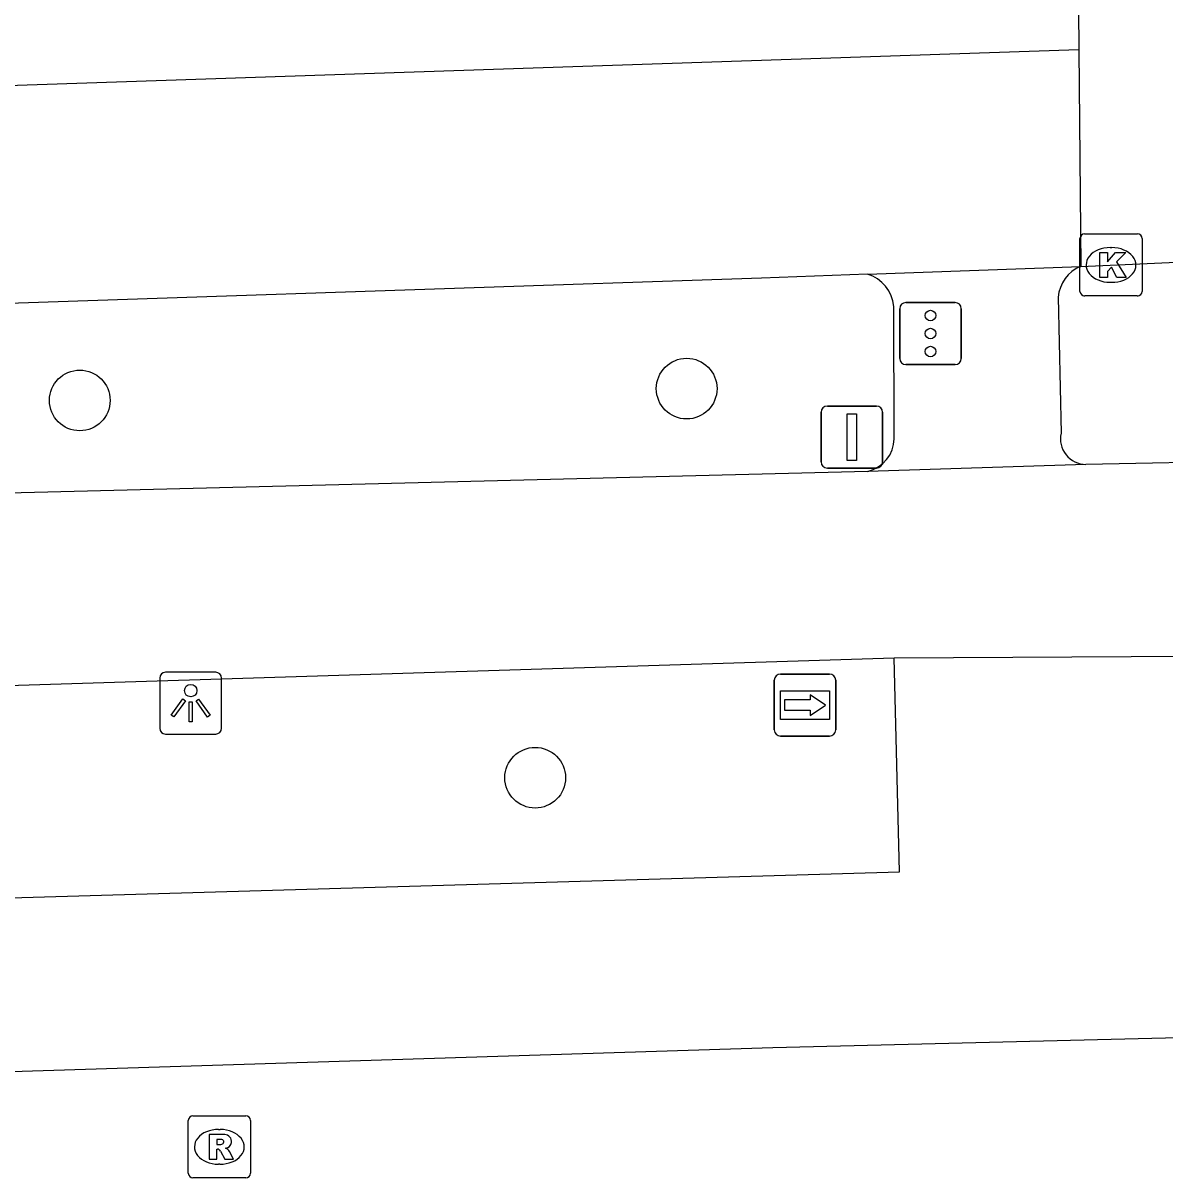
# Model space of a CAD drawing. Extents: x 161084 to 161928, y 385355 to 386522.
# Drawn here: x 161852.11 to 161870.5, y 386480.69 to 386499.3 of the extents above; entities that cross this region are included whole.
import ezdxf

# ---------------------------------------------------------------- set-up
doc = ezdxf.new("R2010")
doc.units = 0
for name, color, linetype in [('IMGEO_Boom', 7, 'Continuous'), ('IMGEO_Fietspad_gesloten', 7, 'Continuous'), ('IMGEO_Kolk', 7, 'Continuous'), ('IMGEO_Lichtpunt', 7, 'Continuous'), ('IMGEO_OVBaan_gesloten', 7, 'Continuous'), ('IMGEO_Rioolput', 7, 'Continuous'), ('IMGEO_Verkeersbordpaal', 7, 'Continuous'), ('IMGEO_Verkeersregelinstallatiepaal', 7, 'Continuous'), ('IMGEO_Voetpad_open', 7, 'Continuous'), ('IMGEO_Wegwijzer', 7, 'Continuous')]:
    doc.layers.add(name, color=color, linetype=linetype)

msp = doc.modelspace()

# ---------------------------------------------------------------- linework, layer by layer
at = {"layer": 'IMGEO_Boom'}
for centre in [(161862.798, 386493.408), (161853.019, 386493.218), (161860.357, 386487.138)]:
    msp.add_circle(centre, 0.489, dxfattribs=at)
at = {"layer": 'IMGEO_Fietspad_gesloten'}
for points in [[(161865.716, 386492.073), (161846.741, 386491.595), (161818.664, 386490.698), (161816.227, 386490.685)], [(161869.231, 386492.188), (161865.716, 386492.073)], [(161871.911, 386492.24), (161869.231, 386492.188)], [(161866.14, 386489.071), (161870.919, 386489.097)], [(161815.546, 386487.489), (161866.14, 386489.071)]]:
    msp.add_lwpolyline(points, dxfattribs=at)
at = {"layer": 'IMGEO_Kolk'}
for p, q in [((161869.135, 386494.975), (161869.135, 386495.827)), ((161869.21, 386495.901), (161870.062, 386495.901)), ((161870.136, 386495.827), (161870.136, 386494.975)), ((161869.623, 386495.681), (161869.648, 386495.681)), ((161869.646, 386495.121), (161869.621, 386495.121)), ((161870.062, 386494.901), (161869.21, 386494.901))]:
    msp.add_line(p, q, dxfattribs=at)
for points in [[(161869.135, 386494.975), (161869.135, 386495.827)], [(161869.21, 386495.901), (161870.062, 386495.901)], [(161870.136, 386495.827), (161870.136, 386494.975)], [(161869.456, 386495.601), (161869.579, 386495.601), (161869.579, 386495.45), (161869.709, 386495.601), (161869.873, 386495.601), (161869.727, 386495.45), (161869.88, 386495.201), (161869.728, 386495.201), (161869.643, 386495.365), (161869.579, 386495.298), (161869.579, 386495.201), (161869.456, 386495.201), (161869.456, 386495.601)], [(161870.062, 386494.901), (161869.21, 386494.901)]]:
    msp.add_lwpolyline(points, dxfattribs=at)
for centre, start, end in [((161869.212, 386495.825), 91.552, 178.448), ((161869.212, 386495.825), 91.552, 178.448), ((161870.06, 386495.825), 1.552, 88.448), ((161870.06, 386495.825), 1.552, 88.448), ((161869.212, 386494.977), 181.552, 268.448), ((161869.212, 386494.977), 181.552, 268.448), ((161870.06, 386494.977), 271.552, 358.448), ((161870.06, 386494.977), 271.552, 358.448)]:
    msp.add_arc(centre, 0.0765, start, end, dxfattribs=at)
for centre, major_axis, ratio, start_param, end_param in [((161869.622, 386495.401), (-0.387, 0.002), 0.722429, 4.712389, 7.853982), ((161869.647, 386495.401), (-0.39, 0.002), 0.717154, 1.570796, 4.712389)]:
    msp.add_ellipse(centre, major_axis=major_axis, ratio=ratio, start_param=start_param, end_param=end_param, dxfattribs=at)
at = {"layer": 'IMGEO_Lichtpunt'}
for p, q in [((161854.307, 386488.743), (161854.307, 386487.936)), ((161854.307, 386488.743), (161854.307, 386487.936)), ((161855.209, 386488.838), (161854.401, 386488.838)), ((161855.209, 386488.838), (161854.401, 386488.838)), ((161855.303, 386487.936), (161855.303, 386488.743)), ((161855.303, 386487.936), (161855.303, 386488.743)), ((161854.401, 386487.842), (161855.209, 386487.842)), ((161854.401, 386487.842), (161855.209, 386487.842))]:
    msp.add_line(p, q, dxfattribs=at)
for points in [[(161854.681, 386488.407), (161854.72, 386488.379), (161854.532, 386488.117), (161854.494, 386488.144), (161854.681, 386488.407)], [(161854.783, 386488.359), (161854.83, 386488.359), (161854.83, 386488.037), (161854.783, 386488.037), (161854.783, 386488.359)], [(161854.893, 386488.379), (161854.931, 386488.406), (161855.118, 386488.144), (161855.079, 386488.116), (161854.893, 386488.379)]]:
    msp.add_lwpolyline(points, dxfattribs=at)
msp.add_circle((161854.806, 386488.541), 0.0994, dxfattribs=at)
for centre, start, end in [((161854.401, 386488.743), 90, 180), ((161854.401, 386488.743), 90, 180), ((161855.209, 386488.743), 0, 90), ((161855.209, 386488.743), 0, 90), ((161854.401, 386487.936), 180, 270), ((161854.401, 386487.936), 180, 270), ((161855.209, 386487.936), 270, 0), ((161855.209, 386487.936), 270, 360)]:
    msp.add_arc(centre, 0.0946, start, end, dxfattribs=at)
at = {"layer": 'IMGEO_OVBaan_gesloten'}
for points in [[(161869.088, 386502.145), (161869.118, 386498.87)], [(161869.118, 386498.87), (161783, 386495.974), (161632.308, 386490.629), (161540.956, 386487.327), (161514.225, 386486.399)], [(161869.118, 386498.87), (161869.149, 386495.379)], [(161869.149, 386495.379), (161871.879, 386495.5)], [(161865.711, 386495.253), (161864.004, 386495.189), (161848.673, 386494.673), (161836.748, 386494.218), (161807.028, 386493.106), (161790.121, 386492.546), (161785.969, 386492.332), (161781.92, 386492.209)], [(161865.711, 386495.253), (161869.149, 386495.379)]]:
    msp.add_lwpolyline(points, dxfattribs=at)
at = {"layer": 'IMGEO_Rioolput'}
for p, q in [((161854.842, 386481.689), (161855.694, 386481.689)), ((161854.767, 386480.763), (161854.767, 386481.615)), ((161855.255, 386481.469), (161855.28, 386481.469)), ((161855.768, 386481.615), (161855.768, 386480.763)), ((161855.278, 386480.909), (161855.253, 386480.909)), ((161855.694, 386480.689), (161854.842, 386480.689))]:
    msp.add_line(p, q, dxfattribs=at)
for points in [[(161854.842, 386481.689), (161855.694, 386481.689)], [(161854.767, 386480.763), (161854.767, 386481.615)], [(161855.768, 386481.615), (161855.768, 386480.763)], [(161855.356, 386481.387), (161855.104, 386481.389), (161855.104, 386480.989)], [(161855.282, 386481.308), (161855.228, 386481.308), (161855.228, 386481.227)], [(161855.104, 386480.989), (161855.228, 386480.989), (161855.228, 386481.151), (161855.239, 386481.151)], [(161855.228, 386481.227), (161855.28, 386481.227)], [(161855.286, 386481.122), (161855.357, 386480.989), (161855.497, 386480.989), (161855.432, 386481.115)], [(161855.694, 386480.689), (161854.842, 386480.689)]]:
    msp.add_lwpolyline(points, dxfattribs=at)
for centre, radius, start, end in [((161854.844, 386481.613), 0.0765, 91.552, 178.448), ((161854.844, 386481.613), 0.0765, 91.552, 178.448), ((161855.692, 386481.613), 0.0765, 1.552, 88.448), ((161855.692, 386481.613), 0.0765, 1.552, 88.448), ((161855.288, 386481.212), 0.0964, 77.0061, 93.1865), ((161855.302, 386481.269), 0.0378, 276.6634, 79.6772), ((161855.355, 386481.277), 0.109, 350.3612, 89.416), ((161855.238, 386481.098), 0.0533, 26.0293, 88.6989), ((161855.264, 386481.416), 0.19, 274.7715, 282.9687), ((161855.353, 386481.277), 0.112, 277.5842, 350.9817), ((161855.337, 386481.062), 0.108, 29.5134, 73.7905), ((161854.844, 386480.765), 0.0765, 181.552, 268.448), ((161854.844, 386480.765), 0.0765, 181.552, 268.448), ((161855.692, 386480.765), 0.0765, 271.552, 358.448), ((161855.692, 386480.765), 0.0765, 271.552, 358.448)]:
    msp.add_arc(centre, radius, start, end, dxfattribs=at)
for centre, major_axis, ratio, start_param, end_param in [((161855.254, 386481.189), (-0.387, 0.002), 0.722429, 4.712389, 7.853982), ((161855.279, 386481.189), (-0.39, 0.002), 0.717154, 1.570796, 4.712389)]:
    msp.add_ellipse(centre, major_axis=major_axis, ratio=ratio, start_param=start_param, end_param=end_param, dxfattribs=at)
at = {"layer": 'IMGEO_Verkeersbordpaal'}
for p, q in [((161864.965, 386492.227), (161864.965, 386493.027)), ((161864.965, 386493.027), (161864.965, 386492.227)), ((161865.065, 386493.127), (161865.855, 386493.127)), ((161865.855, 386493.127), (161865.065, 386493.127)), ((161865.955, 386493.027), (161865.955, 386492.227)), ((161865.955, 386492.227), (161865.955, 386493.027)), ((161865.855, 386492.127), (161865.065, 386492.127)), ((161865.065, 386492.127), (161865.855, 386492.127))]:
    msp.add_line(p, q, dxfattribs=at)
msp.add_lwpolyline([(161865.385, 386493.002), (161865.535, 386493.002), (161865.535, 386492.252), (161865.385, 386492.252), (161865.385, 386493.002)], dxfattribs=at)
for centre, start, end in [((161865.065, 386493.027), 90, 180), ((161865.065, 386493.027), 90, 180), ((161865.855, 386493.027), 0, 90), ((161865.855, 386493.027), 360, 90), ((161865.065, 386492.227), 180, 270), ((161865.065, 386492.227), 180, 270), ((161865.855, 386492.227), 270, 0), ((161865.855, 386492.227), 270, 0)]:
    msp.add_arc(centre, 0.1, start, end, dxfattribs=at)
at = {"layer": 'IMGEO_Verkeersregelinstallatiepaal'}
for p, q in [((161866.232, 386493.896), (161866.232, 386494.696)), ((161866.232, 386494.696), (161866.232, 386493.896)), ((161866.332, 386494.796), (161867.122, 386494.796)), ((161867.122, 386494.796), (161866.332, 386494.796)), ((161867.222, 386494.696), (161867.222, 386493.896)), ((161867.222, 386493.896), (161867.222, 386494.696)), ((161867.122, 386493.796), (161866.332, 386493.796)), ((161866.332, 386493.796), (161867.122, 386493.796))]:
    msp.add_line(p, q, dxfattribs=at)
for centre in [(161866.727, 386494.586), (161866.727, 386494.296), (161866.727, 386494.006)]:
    msp.add_circle(centre, 0.085, dxfattribs=at)
for centre, start, end in [((161866.332, 386494.696), 90, 180), ((161866.332, 386494.696), 90, 180), ((161867.122, 386494.696), 0, 90), ((161867.122, 386494.696), 360, 90), ((161866.332, 386493.896), 180, 270), ((161866.332, 386493.896), 180, 270), ((161867.122, 386493.896), 270, 0), ((161867.122, 386493.896), 270, 0)]:
    msp.add_arc(centre, 0.1, start, end, dxfattribs=at)
at = {"layer": 'IMGEO_Voetpad_open'}
for points in [[(161868.787, 386494.88), (161868.831, 386492.689)], [(161866.144, 386492.599), (161866.137, 386494.731)], [(161811.3, 386484.013), (161866.23, 386485.622), (161866.14, 386489.071)], [(161811.359, 386481.125), (161864.185, 386482.79), (161875.747, 386483.075)]]:
    msp.add_lwpolyline(points, dxfattribs=at)
for centre, radius, start, end in [((161865.534, 386494.674), 0.606, 5.4332, 73.002), ((161869.363, 386494.843), 0.578, 111.7932, 176.2887), ((161869.233, 386492.6), 0.412, 167.4672, 269.7408), ((161865.585, 386492.617), 0.559, 283.5532, 358.1771)]:
    msp.add_arc(centre, radius, start, end, dxfattribs=at)
at = {"layer": 'IMGEO_Wegwijzer'}
for p, q in [((161864.31, 386488.808), (161865.1, 386488.808)), ((161865.1, 386488.808), (161864.31, 386488.808)), ((161864.21, 386487.908), (161864.21, 386488.708)), ((161864.21, 386488.708), (161864.21, 386487.908)), ((161865.2, 386488.708), (161865.2, 386487.908)), ((161865.2, 386487.908), (161865.2, 386488.708)), ((161865.1, 386487.808), (161864.31, 386487.808)), ((161864.31, 386487.808), (161865.1, 386487.808))]:
    msp.add_line(p, q, dxfattribs=at)
for points in [[(161864.311, 386488.54), (161865.099, 386488.54), (161865.099, 386488.076), (161864.311, 386488.076), (161864.311, 386488.54)], [(161864.376, 386488.392), (161864.376, 386488.308), (161864.376, 386488.224), (161864.787, 386488.224), (161864.787, 386488.141), (161865.034, 386488.308), (161864.787, 386488.475), (161864.787, 386488.392), (161864.376, 386488.392)]]:
    msp.add_lwpolyline(points, dxfattribs=at)
for centre, start, end in [((161864.31, 386488.708), 90, 180), ((161864.31, 386488.708), 90, 180), ((161865.1, 386488.708), 0, 90), ((161865.1, 386488.708), 360, 90), ((161864.31, 386487.908), 180, 270), ((161864.31, 386487.908), 180, 270), ((161865.1, 386487.908), 270, 0), ((161865.1, 386487.908), 270, 0)]:
    msp.add_arc(centre, 0.1, start, end, dxfattribs=at)

doc.saveas('drawing.dxf')
